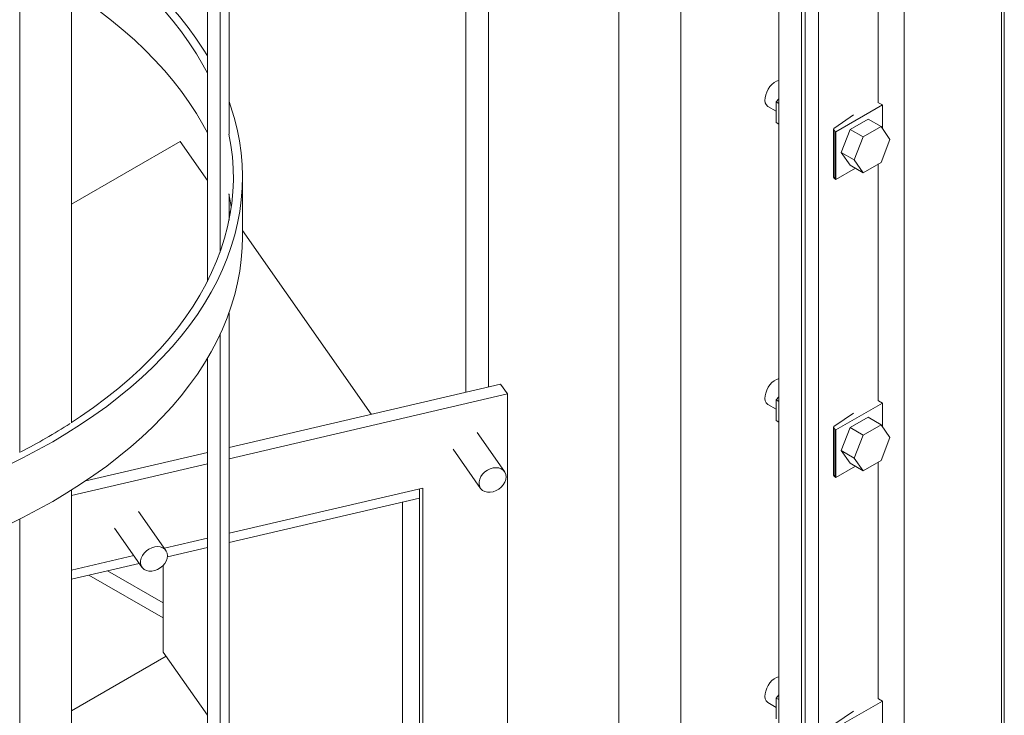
# Model space of a CAD drawing. Header units: millimetres. Extents: x 525 to 29324, y 175 to 20618.
# Tile 416 of 588: x 24086 to 24625, y 11533 to 11914. Entities that reach past the tile are written whole.
import ezdxf

# ---------------------------------------------------------------- set-up
doc = ezdxf.new("R2010")
doc.units = ezdxf.units.MM
doc.linetypes.add('SLD-Continua', pattern=[0])

msp = doc.modelspace()

# ---------------------------------------------------------------- linework, layer by layer
at = {"color": 7, "linetype": 'SLD-Continua', "lineweight": 18, "ltscale": 35}
for p, q in [((24570.45, 11120.1), (24570.45, 13524.83)), ((24623.63, 13494.14), (24623.63, 10823.4)), ((24625.24, 10821.16), (24625.24, 13493.21)), ((24523.55, 10883.98), (24523.55, 12362.35)), ((24514.1, 10885.3), (24514.1, 12356.89)), ((24516.1, 10884.15), (24516.1, 12358.05)), ((24514.1, 9876.75), (24514.1, 12332.39)), ((24514.1, 9876.75), (24514.1, 12332.39)), ((24514.1, 9876.75), (24514.1, 12332.39)), ((24514.1, 9876.75), (24514.1, 12332.39)), ((24514.1, 9876.75), (24514.1, 12332.39)), ((24514.1, 9876.75), (24514.1, 12332.39)), ((24514.1, 9876.75), (24514.1, 12332.39)), ((24501.73, 10823.03), (24501.73, 12325.25)), ((24501.73, 10823.03), (24501.73, 12325.25)), ((24501.73, 10823.03), (24501.73, 12325.25)), ((24501.73, 10823.03), (24501.73, 12325.25)), ((24501.73, 10823.03), (24501.73, 12325.25)), ((24501.73, 10823.03), (24501.73, 12325.25)), ((24501.73, 10823.03), (24501.73, 12325.25)), ((24447.99, 10956.07), (24447.99, 12294.23)), ((24447.99, 10956.07), (24447.99, 12294.23)), ((24447.99, 10956.07), (24447.99, 12294.23)), ((24447.99, 10956.07), (24447.99, 12294.23)), ((24447.99, 10956.07), (24447.99, 12294.23)), ((24447.99, 10956.07), (24447.99, 12294.23)), ((24447.99, 10956.07), (24447.99, 12294.23)), ((24414.04, 10956.07), (24414.04, 12274.64)), ((24414.04, 10956.07), (24414.04, 12274.64)), ((24414.04, 10956.07), (24414.04, 12274.64)), ((24414.04, 10956.07), (24414.04, 12274.64)), ((24414.04, 10956.07), (24414.04, 12274.64)), ((24414.04, 10956.07), (24414.04, 12274.64)), ((24414.04, 10956.07), (24414.04, 12274.64)), ((24200.6, 11851.39), (24200.6, 12255.01)), ((24195.68, 11786.75), (24195.68, 12243.08)), ((24342.63, 11712.91), (24342.63, 12233.42)), ((24342.63, 11712.91), (24342.63, 12233.42)), ((24342.63, 11712.91), (24342.63, 12233.42)), ((24342.63, 11712.91), (24342.63, 12233.42)), ((24342.63, 11712.91), (24342.63, 12233.42)), ((24342.63, 11712.91), (24342.63, 12233.42)), ((24342.63, 11712.91), (24342.63, 12233.42)), ((24188.73, 11770.73), (24188.73, 12229.99)), ((24330.25, 11710.02), (24330.25, 12226.28)), ((24330.25, 11710.02), (24330.25, 12226.28)), ((24330.25, 11710.02), (24330.25, 12226.28)), ((24330.25, 11710.02), (24330.25, 12226.28)), ((24330.25, 11710.02), (24330.25, 12226.28)), ((24330.25, 11710.02), (24330.25, 12226.28)), ((24330.25, 11710.02), (24330.25, 12226.28)), ((24114.22, 11693.27), (24114.22, 12157.78)), ((24085.93, 11676.95), (24085.93, 12141.91)), ((24556.22, 11868.57), (24556.22, 11998.4)), ((24500.31, 11869.08), (24501.73, 11870.84)), ((24495.79, 11866.59), (24500.31, 11863.98)), ((24500.31, 11869.08), (24501.73, 11868.26)), ((24500.31, 11857.76), (24500.31, 11869.08)), ((24558.48, 11867.4), (24533.02, 11852.71)), ((24556.34, 11868.64), (24558.48, 11867.4)), ((24558.48, 11854.46), (24558.48, 11867.4)), ((24532.34, 11854.91), (24542.64, 11861.9)), ((24500.31, 11857.76), (24501.73, 11856.95)), ((24550.65, 11859.62), (24540.85, 11853.96)), ((24557.72, 11855.54), (24547.92, 11849.88)), ((24550.65, 11859.62), (24557.72, 11855.54)), ((24562.62, 11848.56), (24557.72, 11855.54)), ((24531.76, 11854.01), (24531.76, 11827.88)), ((24532.47, 11853.03), (24532.47, 11826.9)), ((24533.02, 11852.71), (24532.47, 11853.03)), ((24533.02, 11826.58), (24533.02, 11852.71)), ((24540.85, 11853.96), (24535.95, 11841.34)), ((24540.85, 11853.96), (24547.92, 11849.88)), ((24547.92, 11849.88), (24543.02, 11837.26)), ((24114.22, 11813.09), (24173.75, 11847.45)), ((24114.22, 11813.09), (24173.75, 11847.45)), ((24114.22, 11813.09), (24173.75, 11847.45)), ((24114.22, 11813.09), (24173.75, 11847.45)), ((24114.22, 11813.09), (24173.75, 11847.45)), ((24114.22, 11813.09), (24173.75, 11847.45)), ((24114.22, 11813.09), (24173.75, 11847.45)), ((24114.22, 11813.09), (24173.75, 11847.45)), ((24114.22, 11813.09), (24173.75, 11847.45)), ((24114.22, 11813.09), (24173.75, 11847.45)), ((24114.22, 11813.09), (24173.75, 11847.45)), ((24114.22, 11813.09), (24173.75, 11847.45)), ((24114.22, 11813.09), (24173.75, 11847.45)), ((24114.22, 11813.09), (24173.75, 11847.45)), ((24173.75, 11847.45), (24188.73, 11826.04)), ((24173.75, 11847.45), (24188.73, 11826.04)), ((24173.75, 11847.45), (24188.73, 11826.04)), ((24173.75, 11847.45), (24188.73, 11826.04)), ((24173.75, 11847.45), (24188.73, 11826.04)), ((24173.75, 11847.45), (24188.73, 11826.04)), ((24173.75, 11847.45), (24188.73, 11826.04)), ((24557.72, 11835.94), (24562.62, 11848.56)), ((24535.95, 11841.34), (24543.02, 11837.26)), ((24535.95, 11841.34), (24540.85, 11834.36)), ((24540.85, 11834.36), (24547.92, 11830.28)), ((24543.02, 11837.26), (24547.92, 11830.28)), ((24547.92, 11830.28), (24557.72, 11835.94)), ((24556.22, 11705.25), (24556.22, 11835.07)), ((24207.96, 11795.07), (24207.96, 11827.74)), ((24543.68, 11832.73), (24533.02, 11826.58)), ((24533.02, 11826.58), (24532.47, 11826.9)), ((24200.6, 11804.34), (24200.6, 11818.47)), ((24200.6, 11809.09), (24201.3, 11808.09)), ((24200.6, 11809.09), (24201.3, 11808.09)), ((24200.6, 11809.09), (24201.3, 11808.09)), ((24200.6, 11809.09), (24201.3, 11808.09)), ((24200.6, 11809.09), (24201.3, 11808.09)), ((24200.6, 11809.09), (24201.3, 11808.09)), ((24200.6, 11809.09), (24201.3, 11808.09)), ((24207.96, 11798.58), (24278.41, 11697.93)), ((24207.96, 11798.58), (24278.41, 11697.93)), ((24207.96, 11798.58), (24278.41, 11697.93)), ((24207.96, 11798.58), (24278.41, 11697.93)), ((24207.96, 11798.58), (24278.41, 11697.93)), ((24207.96, 11798.58), (24278.41, 11697.93)), ((24207.96, 11798.58), (24278.41, 11697.93)), ((24200.6, 11349.97), (24200.6, 11753.58)), ((24195.68, 11316.8), (24195.68, 11741.65)), ((24188.73, 11339.53), (24188.73, 11728.56)), ((24349.34, 11714.47), (24200.6, 11679.79)), ((24349.34, 11714.47), (24200.6, 11679.79)), ((24349.34, 11714.47), (24200.6, 11679.79)), ((24349.34, 11714.47), (24200.6, 11679.79)), ((24349.34, 11714.47), (24200.6, 11679.79)), ((24349.34, 11714.47), (24200.6, 11679.79)), ((24349.34, 11714.47), (24200.6, 11679.79)), ((24353.09, 11709.12), (24349.34, 11714.47)), ((24353.09, 11709.12), (24349.34, 11714.47)), ((24353.09, 11709.12), (24349.34, 11714.47)), ((24353.09, 11709.12), (24349.34, 11714.47)), ((24353.09, 11709.12), (24349.34, 11714.47)), ((24353.09, 11709.12), (24349.34, 11714.47)), ((24353.09, 11709.12), (24349.34, 11714.47)), ((24353.09, 11709.12), (24200.6, 11673.57)), ((24353.09, 11709.12), (24200.6, 11673.57)), ((24353.09, 11709.12), (24200.6, 11673.57)), ((24353.09, 11709.12), (24200.6, 11673.57)), ((24353.09, 11709.12), (24200.6, 11673.57)), ((24353.09, 11709.12), (24200.6, 11673.57)), ((24353.09, 11709.12), (24200.6, 11673.57)), ((24353.09, 11341.63), (24353.09, 11709.12)), ((24353.09, 11341.63), (24353.09, 11709.12)), ((24353.09, 11341.63), (24353.09, 11709.12)), ((24353.09, 11341.63), (24353.09, 11709.12)), ((24353.09, 11341.63), (24353.09, 11709.12)), ((24353.09, 11341.63), (24353.09, 11709.12)), ((24353.09, 11341.63), (24353.09, 11709.12)), ((24500.31, 11705.75), (24501.73, 11707.51)), ((24500.31, 11705.75), (24501.73, 11704.93)), ((24500.31, 11694.44), (24500.31, 11705.75)), ((24558.48, 11704.07), (24533.02, 11689.38)), ((24556.34, 11705.31), (24558.48, 11704.07)), ((24558.48, 11691.13), (24558.48, 11704.07)), ((24495.79, 11703.26), (24500.31, 11700.65)), ((24532.34, 11691.58), (24542.64, 11698.57)), ((24500.31, 11694.44), (24501.73, 11693.62)), ((24550.65, 11696.29), (24540.85, 11690.64)), ((24550.65, 11696.29), (24557.72, 11692.21)), ((24351.45, 11666.49), (24336.46, 11687.89)), ((24351.45, 11666.49), (24336.46, 11687.89)), ((24351.45, 11666.49), (24336.46, 11687.89)), ((24351.45, 11666.49), (24336.46, 11687.89)), ((24351.45, 11666.49), (24336.46, 11687.89)), ((24351.45, 11666.49), (24336.46, 11687.89)), ((24351.45, 11666.49), (24336.46, 11687.89)), ((24531.76, 11690.68), (24531.76, 11664.55)), ((24532.47, 11689.7), (24532.47, 11663.57)), ((24533.02, 11689.38), (24532.47, 11689.7)), ((24533.02, 11663.25), (24533.02, 11689.38)), ((24540.85, 11690.64), (24535.95, 11678.01)), ((24540.85, 11690.64), (24547.92, 11686.55)), ((24557.72, 11692.21), (24547.92, 11686.55)), ((24562.62, 11685.24), (24557.72, 11692.21)), ((24547.92, 11686.55), (24543.02, 11673.93)), ((24557.72, 11672.61), (24562.62, 11685.24)), ((24188.73, 11677.02), (24122.14, 11661.49)), ((24188.73, 11677.02), (24122.14, 11661.49)), ((24188.73, 11677.02), (24122.14, 11661.49)), ((24188.73, 11677.02), (24122.14, 11661.49)), ((24188.73, 11677.02), (24122.14, 11661.49)), ((24188.73, 11677.02), (24122.14, 11661.49)), ((24188.73, 11677.02), (24122.14, 11661.49)), ((24323.36, 11678.71), (24338.34, 11657.31)), ((24323.36, 11678.71), (24338.34, 11657.31)), ((24323.36, 11678.71), (24338.34, 11657.31)), ((24323.36, 11678.71), (24338.34, 11657.31)), ((24323.36, 11678.71), (24338.34, 11657.31)), ((24323.36, 11678.71), (24338.34, 11657.31)), ((24323.36, 11678.71), (24338.34, 11657.31)), ((24535.95, 11678.01), (24543.02, 11673.93)), ((24535.95, 11678.01), (24540.85, 11671.04)), ((24540.85, 11671.04), (24547.92, 11666.95)), ((24543.02, 11673.93), (24547.92, 11666.95)), ((24547.92, 11666.95), (24557.72, 11672.61)), ((24556.22, 11541.92), (24556.22, 11671.74)), ((24188.73, 11670.8), (24114.22, 11653.42)), ((24188.73, 11670.8), (24114.22, 11653.42)), ((24188.73, 11670.8), (24114.22, 11653.42)), ((24188.73, 11670.8), (24114.22, 11653.42)), ((24188.73, 11670.8), (24114.22, 11653.42)), ((24188.73, 11670.8), (24114.22, 11653.42)), ((24188.73, 11670.8), (24114.22, 11653.42)), ((24543.68, 11669.4), (24533.02, 11663.25)), ((24533.02, 11663.25), (24532.47, 11663.57)), ((24114.22, 11191.85), (24114.22, 11656.36)), ((24306.73, 11657.48), (24200.6, 11632.73)), ((24306.73, 11657.48), (24200.6, 11632.73)), ((24306.73, 11657.48), (24200.6, 11632.73)), ((24306.73, 11657.48), (24200.6, 11632.73)), ((24306.73, 11657.48), (24200.6, 11632.73)), ((24306.73, 11657.48), (24200.6, 11632.73)), ((24306.73, 11657.48), (24200.6, 11632.73)), ((24304.86, 11651.99), (24304.86, 11657.04)), ((24304.86, 11651.99), (24304.86, 11657.04)), ((24304.86, 11651.99), (24304.86, 11657.04)), ((24304.86, 11651.99), (24304.86, 11657.04)), ((24304.86, 11651.99), (24304.86, 11657.04)), ((24304.86, 11651.99), (24304.86, 11657.04)), ((24304.86, 11651.99), (24304.86, 11657.04)), ((24306.73, 11371.66), (24306.73, 11657.48)), ((24306.73, 11371.66), (24306.73, 11657.48)), ((24306.73, 11371.66), (24306.73, 11657.48)), ((24306.73, 11371.66), (24306.73, 11657.48)), ((24306.73, 11371.66), (24306.73, 11657.48)), ((24306.73, 11371.66), (24306.73, 11657.48)), ((24306.73, 11371.66), (24306.73, 11657.48)), ((24304.86, 11651.99), (24200.6, 11627.68)), ((24304.86, 11651.99), (24200.6, 11627.68)), ((24304.86, 11651.99), (24200.6, 11627.68)), ((24304.86, 11651.99), (24200.6, 11627.68)), ((24304.86, 11651.99), (24200.6, 11627.68)), ((24304.86, 11651.99), (24200.6, 11627.68)), ((24304.86, 11651.99), (24200.6, 11627.68)), ((24295.59, 11649.83), (24304.86, 11651.99)), ((24295.59, 11649.83), (24304.86, 11651.99)), ((24295.59, 11649.83), (24304.86, 11651.99)), ((24295.59, 11649.83), (24304.86, 11651.99)), ((24295.59, 11649.83), (24304.86, 11651.99)), ((24295.59, 11649.83), (24304.86, 11651.99)), ((24295.59, 11649.83), (24304.86, 11651.99)), ((24295.59, 11380.34), (24295.59, 11649.83)), ((24295.59, 11380.34), (24295.59, 11649.83)), ((24295.59, 11380.34), (24295.59, 11649.83)), ((24295.59, 11380.34), (24295.59, 11649.83)), ((24295.59, 11380.34), (24295.59, 11649.83)), ((24295.59, 11380.34), (24295.59, 11649.83)), ((24295.59, 11380.34), (24295.59, 11649.83)), ((24304.86, 11382.5), (24304.86, 11651.99)), ((24304.86, 11382.5), (24304.86, 11651.99)), ((24304.86, 11382.5), (24304.86, 11651.99)), ((24304.86, 11382.5), (24304.86, 11651.99)), ((24304.86, 11382.5), (24304.86, 11651.99)), ((24304.86, 11382.5), (24304.86, 11651.99)), ((24304.86, 11382.5), (24304.86, 11651.99)), ((24166.01, 11623.24), (24151.03, 11644.65)), ((24166.01, 11623.24), (24151.03, 11644.65)), ((24166.01, 11623.24), (24151.03, 11644.65)), ((24166.01, 11623.24), (24151.03, 11644.65)), ((24166.01, 11623.24), (24151.03, 11644.65)), ((24166.01, 11623.24), (24151.03, 11644.65)), ((24166.01, 11623.24), (24151.03, 11644.65)), ((24085.93, 11175.52), (24085.93, 11640.48)), ((24137.92, 11635.47), (24152.9, 11614.07)), ((24137.92, 11635.47), (24152.9, 11614.07)), ((24137.92, 11635.47), (24152.9, 11614.07)), ((24137.92, 11635.47), (24152.9, 11614.07)), ((24137.92, 11635.47), (24152.9, 11614.07)), ((24137.92, 11635.47), (24152.9, 11614.07)), ((24137.92, 11635.47), (24152.9, 11614.07)), ((24188.73, 11629.97), (24165.16, 11624.47)), ((24188.73, 11629.97), (24165.16, 11624.47)), ((24188.73, 11629.97), (24165.16, 11624.47)), ((24188.73, 11629.97), (24165.16, 11624.47)), ((24188.73, 11629.97), (24165.16, 11624.47)), ((24188.73, 11629.97), (24165.16, 11624.47)), ((24188.73, 11629.97), (24165.16, 11624.47)), ((24188.73, 11624.91), (24166.85, 11619.81)), ((24188.73, 11624.91), (24166.85, 11619.81)), ((24188.73, 11624.91), (24166.85, 11619.81)), ((24188.73, 11624.91), (24166.85, 11619.81)), ((24188.73, 11624.91), (24166.85, 11619.81)), ((24188.73, 11624.91), (24166.85, 11619.81)), ((24188.73, 11624.91), (24166.85, 11619.81)), ((24148.37, 11620.55), (24114.22, 11612.59)), ((24148.37, 11620.55), (24114.22, 11612.59)), ((24148.37, 11620.55), (24114.22, 11612.59)), ((24148.37, 11620.55), (24114.22, 11612.59)), ((24148.37, 11620.55), (24114.22, 11612.59)), ((24148.37, 11620.55), (24114.22, 11612.59)), ((24148.37, 11620.55), (24114.22, 11612.59)), ((24151.41, 11616.21), (24114.22, 11607.54)), ((24151.41, 11616.21), (24114.22, 11607.54)), ((24151.41, 11616.21), (24114.22, 11607.54)), ((24151.41, 11616.21), (24114.22, 11607.54)), ((24151.41, 11616.21), (24114.22, 11607.54)), ((24151.41, 11616.21), (24114.22, 11607.54)), ((24151.41, 11616.21), (24114.22, 11607.54)), ((24133.94, 11612.13), (24164.47, 11594.51)), ((24133.94, 11612.13), (24164.47, 11594.51)), ((24133.94, 11612.13), (24164.47, 11594.51)), ((24164.47, 11615.01), (24164.47, 11567.63)), ((24164.47, 11615.01), (24164.47, 11567.63)), ((24164.47, 11615.01), (24164.47, 11567.63)), ((24164.47, 11615.01), (24164.47, 11567.63)), ((24164.47, 11615.01), (24164.47, 11567.63)), ((24164.47, 11615.01), (24164.47, 11567.63)), ((24164.47, 11615.01), (24164.47, 11567.63)), ((24123.86, 11609.78), (24164.47, 11586.34)), ((24123.86, 11609.78), (24164.47, 11586.34)), ((24123.86, 11609.78), (24164.47, 11586.34)), ((24114.22, 11535.43), (24166.06, 11565.36)), ((24114.22, 11535.43), (24166.06, 11565.36)), ((24114.22, 11535.43), (24166.06, 11565.36)), ((24114.22, 11535.43), (24166.06, 11565.36)), ((24114.22, 11535.43), (24166.06, 11565.36)), ((24114.22, 11535.43), (24166.06, 11565.36)), ((24114.22, 11535.43), (24166.06, 11565.36)), ((24164.47, 11567.63), (24188.73, 11532.98)), ((24164.47, 11567.63), (24188.73, 11532.98)), ((24164.47, 11567.63), (24188.73, 11532.98)), ((24164.47, 11567.63), (24188.73, 11532.98)), ((24164.47, 11567.63), (24188.73, 11532.98)), ((24164.47, 11567.63), (24188.73, 11532.98)), ((24164.47, 11567.63), (24188.73, 11532.98)), ((24500.31, 11542.42), (24501.73, 11544.18)), ((24500.31, 11542.42), (24501.73, 11541.61)), ((24500.31, 11531.11), (24500.31, 11542.42)), ((24556.34, 11541.98), (24558.48, 11540.75)), ((24495.79, 11539.93), (24500.31, 11537.32)), ((24558.48, 11540.75), (24533.02, 11526.05)), ((24558.48, 11527.8), (24558.48, 11540.75)), ((24532.34, 11528.25), (24542.64, 11535.24))]:
    msp.add_line(p, q, dxfattribs=at)
at = {"color": 7, "linetype": 'SLD-Continua', "lineweight": 18, "ltscale": 35, "flags": 128}
for points in [[(24188.73, 11894.25), (24186.47, 11897.93), (24182.47, 11903.96), (24178.14, 11909.92), (24173.49, 11915.8), (24168.52, 11921.58), (24163.24, 11927.28), (24157.65, 11932.88), (24151.76, 11938.37), (24145.56, 11943.75), (24139.08, 11949.01), (24132.32, 11954.16), (24125.27, 11959.18), (24117.96, 11964.07), (24114.22, 11966.45)], [(24188.73, 11884.74), (24186.26, 11889.38), (24182.7, 11895.45), (24178.81, 11901.46), (24174.59, 11907.4), (24170.05, 11913.25), (24165.18, 11919.02), (24160, 11924.69), (24154.52, 11930.27), (24148.72, 11935.74), (24142.63, 11941.11), (24136.25, 11946.36), (24129.58, 11951.49), (24122.64, 11956.5), (24115.42, 11961.37), (24114.22, 11962.15)], [(24188.73, 11852.07), (24186.26, 11856.71), (24182.7, 11862.79), (24178.81, 11868.8), (24174.59, 11874.73), (24170.05, 11880.58), (24165.18, 11886.35), (24160, 11892.03), (24154.52, 11897.6), (24148.72, 11903.08), (24142.63, 11908.44), (24136.25, 11913.69), (24129.58, 11918.82), (24122.64, 11923.83), (24115.42, 11928.71), (24114.22, 11929.49)], [(24495.79, 11866.59), (24495.48, 11866.8), (24494.79, 11867.57), (24494.34, 11868.62), (24494.14, 11869.9), (24494.21, 11871.35), (24494.53, 11872.9), (24495.11, 11874.48), (24495.9, 11876.02), (24496.87, 11877.43), (24497.98, 11878.67), (24499.18, 11879.66), (24500.4, 11880.37), (24501.59, 11880.75), (24501.73, 11880.77)], [(23500.41, 11803.7), (23501.89, 11797.3), (23503.73, 11790.93), (23505.91, 11784.59), (23508.44, 11778.3), (23511.32, 11772.06), (23514.53, 11765.87), (23518.07, 11759.74), (23521.95, 11753.68), (23526.16, 11747.7), (23530.7, 11741.79), (23535.55, 11735.97), (23540.72, 11730.24), (23546.2, 11724.61), (23551.99, 11719.08), (23558.07, 11713.66), (23564.45, 11708.35), (23571.12, 11703.16), (23578.06, 11698.09), (23585.28, 11693.16), (23592.76, 11688.35), (23600.51, 11683.69), (23608.5, 11679.17), (23616.74, 11674.79), (23625.21, 11670.57), (23633.9, 11666.51), (23642.82, 11662.6), (23651.95, 11658.86), (23661.27, 11655.29), (23670.78, 11651.88), (23680.48, 11648.66), (23690.35, 11645.61), (23700.38, 11642.74), (23710.56, 11640.06), (23720.88, 11637.56), (23731.33, 11635.25), (23741.91, 11633.13), (23752.59, 11631.21), (23763.38, 11629.48), (23774.25, 11627.95), (23785.2, 11626.62), (23796.22, 11625.48), (23807.3, 11624.55), (23818.42, 11623.82), (23829.57, 11623.29), (23840.75, 11622.97), (23851.94, 11622.85), (23863.14, 11622.93), (23874.32, 11623.22), (23885.48, 11623.71), (23896.61, 11624.4), (23907.69, 11625.3), (23918.72, 11626.4), (23929.68, 11627.69), (23940.57, 11629.19), (23951.38, 11630.88), (23962.08, 11632.77), (23972.67, 11634.85), (23983.15, 11637.13), (23993.5, 11639.59), (24003.7, 11642.24), (24013.76, 11645.08), (24023.66, 11648.09), (24033.39, 11651.29), (24042.93, 11654.66), (24052.29, 11658.2), (24061.46, 11661.91), (24070.41, 11665.79), (24079.15, 11669.82), (24087.66, 11674.02), (24095.94, 11678.36), (24103.98, 11682.86), (24111.77, 11687.5), (24119.3, 11692.28), (24126.56, 11697.19), (24133.56, 11702.23), (24140.28, 11707.4), (24146.71, 11712.69), (24152.84, 11718.09), (24158.68, 11723.6), (24164.22, 11729.22), (24169.45, 11734.93), (24174.36, 11740.73), (24178.95, 11746.62), (24183.22, 11752.6), (24187.16, 11758.64), (24190.77, 11764.76), (24194.04, 11770.93), (24196.97, 11777.17), (24199.56, 11783.45), (24201.81, 11789.78), (24203.71, 11796.15), (24205.26, 11802.54), (24206.46, 11808.97), (24207.31, 11815.41), (24207.81, 11821.86), (24207.95, 11828.32), (24207.75, 11834.78), (24207.18, 11841.23), (24206.27, 11847.67), (24205.01, 11854.09), (24203.39, 11860.48), (24201.43, 11866.84), (24200.6, 11869.23)], [(24532.34, 11854.91), (24532.08, 11854.7), (24531.9, 11854.46), (24531.79, 11854.21), (24531.77, 11853.96), (24531.83, 11853.7), (24531.97, 11853.46), (24532.18, 11853.23), (24532.47, 11853.03)], [(24114.22, 11693.32), (24119.29, 11696.68), (24126.36, 11701.62), (24133.16, 11706.7), (24139.68, 11711.89), (24145.91, 11717.2), (24151.84, 11722.63), (24157.47, 11728.16), (24162.8, 11733.79), (24167.81, 11739.51), (24172.5, 11745.33), (24176.88, 11751.22), (24180.92, 11757.2), (24184.64, 11763.24), (24188.02, 11769.35), (24191.06, 11775.52), (24193.76, 11781.74), (24196.12, 11788.01), (24198.13, 11794.32), (24199.8, 11800.66), (24201.11, 11807.03), (24202.07, 11813.42), (24202.69, 11819.82), (24202.95, 11826.23), (24202.85, 11832.65), (24202.41, 11839.06), (24201.61, 11845.45), (24200.55, 11851.39)], [(24201.81, 11811.4), (24201.61, 11812.79), (24200.55, 11818.72)], [(23500.41, 11771.04), (23501.89, 11764.64), (23503.73, 11758.26), (23505.91, 11751.93), (23508.44, 11745.64), (23511.32, 11739.39), (23514.53, 11733.2), (23518.07, 11727.08), (23521.95, 11721.02), (23526.16, 11715.03), (23530.7, 11709.13), (23535.55, 11703.31), (23540.72, 11697.58), (23546.2, 11691.94), (23551.99, 11686.41), (23558.07, 11680.99), (23564.45, 11675.68), (23571.12, 11670.49), (23578.06, 11665.43), (23585.28, 11660.49), (23592.76, 11655.69), (23600.51, 11651.02), (23608.5, 11646.5), (23616.74, 11642.13), (23625.21, 11637.91), (23633.9, 11633.84), (23642.82, 11629.93), (23651.95, 11626.19), (23661.27, 11622.62), (23670.78, 11619.22), (23680.48, 11615.99), (23690.35, 11612.94), (23700.38, 11610.07), (23710.56, 11607.39), (23720.88, 11604.89), (23731.33, 11602.58), (23741.91, 11600.47), (23752.59, 11598.54), (23763.38, 11596.81), (23774.25, 11595.28), (23785.2, 11593.95), (23796.22, 11592.82), (23807.3, 11591.89), (23818.42, 11591.16), (23829.57, 11590.63), (23840.75, 11590.31), (23851.94, 11590.19), (23863.14, 11590.27), (23874.32, 11590.56), (23885.48, 11591.05), (23896.61, 11591.74), (23907.69, 11592.63), (23918.72, 11593.73), (23929.68, 11595.03), (23940.57, 11596.52), (23951.38, 11598.22), (23962.08, 11600.1), (23972.67, 11602.19), (23983.15, 11604.46), (23993.5, 11606.92), (24003.7, 11609.57), (24013.76, 11612.41), (24023.66, 11615.43), (24033.39, 11618.62), (24042.93, 11621.99), (24052.29, 11625.53), (24061.46, 11629.25), (24070.41, 11633.12), (24079.15, 11637.16), (24087.66, 11641.35), (24095.94, 11645.7), (24103.98, 11650.19), (24111.77, 11654.83), (24119.3, 11659.61), (24126.56, 11664.53), (24133.56, 11669.57), (24140.28, 11674.74), (24146.71, 11680.02), (24152.84, 11685.43), (24158.68, 11690.94), (24164.22, 11696.55), (24169.45, 11702.26), (24174.36, 11708.07), (24178.95, 11713.96), (24183.22, 11719.93), (24187.16, 11725.98), (24190.77, 11732.09), (24194.04, 11738.27), (24196.97, 11744.5), (24199.56, 11750.79), (24201.81, 11757.12), (24203.71, 11763.48), (24205.26, 11769.88), (24206.46, 11776.3), (24207.31, 11782.74), (24207.81, 11789.2), (24207.96, 11795.07)], [(24495.79, 11703.26), (24495.48, 11703.47), (24494.79, 11704.24), (24494.34, 11705.3), (24494.14, 11706.58), (24494.21, 11708.02), (24494.53, 11709.57), (24495.11, 11711.15), (24495.9, 11712.69), (24496.87, 11714.1), (24497.98, 11715.34), (24499.18, 11716.33), (24500.4, 11717.04), (24501.59, 11717.42), (24501.73, 11717.45)], [(24532.34, 11691.58), (24532.08, 11691.37), (24531.9, 11691.14), (24531.79, 11690.88), (24531.77, 11690.63), (24531.83, 11690.37), (24531.97, 11690.13), (24532.18, 11689.9), (24532.47, 11689.7)], [(24352.31, 11663.63), (24352.14, 11664.99), (24351.63, 11666.21), (24350.8, 11667.23), (24349.7, 11668), (24348.37, 11668.48), (24346.88, 11668.66), (24345.3, 11668.51), (24343.69, 11668.06), (24342.15, 11667.33), (24340.73, 11666.33), (24339.51, 11665.13), (24338.54, 11663.78), (24337.87, 11662.34), (24337.52, 11660.88), (24337.52, 11659.47), (24337.87, 11658.17), (24338.54, 11657.05), (24339.51, 11656.15), (24340.73, 11655.52), (24342.15, 11655.19), (24343.69, 11655.17), (24345.3, 11655.47), (24346.88, 11656.07), (24348.37, 11656.94), (24349.7, 11658.04), (24350.8, 11659.32), (24351.63, 11660.72), (24352.14, 11662.18), (24352.31, 11663.63)], [(24352.31, 11663.63), (24352.14, 11664.99), (24351.63, 11666.21), (24350.8, 11667.23), (24349.7, 11668), (24348.37, 11668.48), (24346.88, 11668.66), (24345.3, 11668.51), (24343.69, 11668.06), (24342.15, 11667.33), (24340.73, 11666.33), (24339.51, 11665.13), (24338.54, 11663.78), (24337.87, 11662.34), (24337.52, 11660.88), (24337.52, 11659.47), (24337.87, 11658.17), (24338.54, 11657.05), (24339.51, 11656.15), (24340.73, 11655.52), (24342.15, 11655.19), (24343.69, 11655.17), (24345.3, 11655.47), (24346.88, 11656.07), (24348.37, 11656.94), (24349.7, 11658.04), (24350.8, 11659.32), (24351.63, 11660.72), (24352.14, 11662.18), (24352.31, 11663.63)], [(24352.31, 11663.63), (24352.14, 11664.99), (24351.63, 11666.21), (24350.8, 11667.23), (24349.7, 11668), (24348.37, 11668.48), (24346.88, 11668.66), (24345.3, 11668.51), (24343.69, 11668.06), (24342.15, 11667.33), (24340.73, 11666.33), (24339.51, 11665.13), (24338.54, 11663.78), (24337.87, 11662.34), (24337.52, 11660.88), (24337.52, 11659.47), (24337.87, 11658.17), (24338.54, 11657.05), (24339.51, 11656.15), (24340.73, 11655.52), (24342.15, 11655.19), (24343.69, 11655.17), (24345.3, 11655.47), (24346.88, 11656.07), (24348.37, 11656.94), (24349.7, 11658.04), (24350.8, 11659.32), (24351.63, 11660.72), (24352.14, 11662.18), (24352.31, 11663.63)], [(24352.31, 11663.63), (24352.14, 11664.99), (24351.63, 11666.21), (24350.8, 11667.23), (24349.7, 11668), (24348.37, 11668.48), (24346.88, 11668.66), (24345.3, 11668.51), (24343.69, 11668.06), (24342.15, 11667.33), (24340.73, 11666.33), (24339.51, 11665.13), (24338.54, 11663.78), (24337.87, 11662.34), (24337.52, 11660.88), (24337.52, 11659.47), (24337.87, 11658.17), (24338.54, 11657.05), (24339.51, 11656.15), (24340.73, 11655.52), (24342.15, 11655.19), (24343.69, 11655.17), (24345.3, 11655.47), (24346.88, 11656.07), (24348.37, 11656.94), (24349.7, 11658.04), (24350.8, 11659.32), (24351.63, 11660.72), (24352.14, 11662.18), (24352.31, 11663.63)], [(24352.31, 11663.63), (24352.14, 11664.99), (24351.63, 11666.21), (24350.8, 11667.23), (24349.7, 11668), (24348.37, 11668.48), (24346.88, 11668.66), (24345.3, 11668.51), (24343.69, 11668.06), (24342.15, 11667.33), (24340.73, 11666.33), (24339.51, 11665.13), (24338.54, 11663.78), (24337.87, 11662.34), (24337.52, 11660.88), (24337.52, 11659.47), (24337.87, 11658.17), (24338.54, 11657.05), (24339.51, 11656.15), (24340.73, 11655.52), (24342.15, 11655.19), (24343.69, 11655.17), (24345.3, 11655.47), (24346.88, 11656.07), (24348.37, 11656.94), (24349.7, 11658.04), (24350.8, 11659.32), (24351.63, 11660.72), (24352.14, 11662.18), (24352.31, 11663.63)], [(24352.31, 11663.63), (24352.14, 11664.99), (24351.63, 11666.21), (24350.8, 11667.23), (24349.7, 11668), (24348.37, 11668.48), (24346.88, 11668.66), (24345.3, 11668.51), (24343.69, 11668.06), (24342.15, 11667.33), (24340.73, 11666.33), (24339.51, 11665.13), (24338.54, 11663.78), (24337.87, 11662.34), (24337.52, 11660.88), (24337.52, 11659.47), (24337.87, 11658.17), (24338.54, 11657.05), (24339.51, 11656.15), (24340.73, 11655.52), (24342.15, 11655.19), (24343.69, 11655.17), (24345.3, 11655.47), (24346.88, 11656.07), (24348.37, 11656.94), (24349.7, 11658.04), (24350.8, 11659.32), (24351.63, 11660.72), (24352.14, 11662.18), (24352.31, 11663.63)], [(24352.31, 11663.63), (24352.14, 11664.99), (24351.63, 11666.21), (24350.8, 11667.23), (24349.7, 11668), (24348.37, 11668.48), (24346.88, 11668.66), (24345.3, 11668.51), (24343.69, 11668.06), (24342.15, 11667.33), (24340.73, 11666.33), (24339.51, 11665.13), (24338.54, 11663.78), (24337.87, 11662.34), (24337.52, 11660.88), (24337.52, 11659.47), (24337.87, 11658.17), (24338.54, 11657.05), (24339.51, 11656.15), (24340.73, 11655.52), (24342.15, 11655.19), (24343.69, 11655.17), (24345.3, 11655.47), (24346.88, 11656.07), (24348.37, 11656.94), (24349.7, 11658.04), (24350.8, 11659.32), (24351.63, 11660.72), (24352.14, 11662.18), (24352.31, 11663.63)], [(24166.88, 11620.39), (24166.7, 11621.75), (24166.19, 11622.97), (24165.36, 11623.99), (24164.26, 11624.76), (24162.93, 11625.24), (24161.44, 11625.41), (24159.86, 11625.27), (24158.26, 11624.82), (24156.71, 11624.09), (24155.3, 11623.09), (24154.07, 11621.89), (24153.1, 11620.54), (24152.43, 11619.1), (24152.08, 11617.64), (24152.08, 11616.23), (24152.43, 11614.93), (24153.1, 11613.81), (24154.07, 11612.91), (24155.3, 11612.28), (24156.71, 11611.95), (24158.26, 11611.93), (24159.86, 11612.23), (24161.44, 11612.82), (24162.93, 11613.69), (24164.26, 11614.8), (24165.36, 11616.08), (24166.19, 11617.48), (24166.7, 11618.94), (24166.88, 11620.39)], [(24166.88, 11620.39), (24166.7, 11621.75), (24166.19, 11622.97), (24165.36, 11623.99), (24164.26, 11624.76), (24162.93, 11625.24), (24161.44, 11625.41), (24159.86, 11625.27), (24158.26, 11624.82), (24156.71, 11624.09), (24155.3, 11623.09), (24154.07, 11621.89), (24153.1, 11620.54), (24152.43, 11619.1), (24152.08, 11617.64), (24152.08, 11616.23), (24152.43, 11614.93), (24153.1, 11613.81), (24154.07, 11612.91), (24155.3, 11612.28), (24156.71, 11611.95), (24158.26, 11611.93), (24159.86, 11612.23), (24161.44, 11612.82), (24162.93, 11613.69), (24164.26, 11614.8), (24165.36, 11616.08), (24166.19, 11617.48), (24166.7, 11618.94), (24166.88, 11620.39)], [(24166.88, 11620.39), (24166.7, 11621.75), (24166.19, 11622.97), (24165.36, 11623.99), (24164.26, 11624.76), (24162.93, 11625.24), (24161.44, 11625.41), (24159.86, 11625.27), (24158.26, 11624.82), (24156.71, 11624.09), (24155.3, 11623.09), (24154.07, 11621.89), (24153.1, 11620.54), (24152.43, 11619.1), (24152.08, 11617.64), (24152.08, 11616.23), (24152.43, 11614.93), (24153.1, 11613.81), (24154.07, 11612.91), (24155.3, 11612.28), (24156.71, 11611.95), (24158.26, 11611.93), (24159.86, 11612.23), (24161.44, 11612.82), (24162.93, 11613.69), (24164.26, 11614.8), (24165.36, 11616.08), (24166.19, 11617.48), (24166.7, 11618.94), (24166.88, 11620.39)], [(24166.88, 11620.39), (24166.7, 11621.75), (24166.19, 11622.97), (24165.36, 11623.99), (24164.26, 11624.76), (24162.93, 11625.24), (24161.44, 11625.41), (24159.86, 11625.27), (24158.26, 11624.82), (24156.71, 11624.09), (24155.3, 11623.09), (24154.07, 11621.89), (24153.1, 11620.54), (24152.43, 11619.1), (24152.08, 11617.64), (24152.08, 11616.23), (24152.43, 11614.93), (24153.1, 11613.81), (24154.07, 11612.91), (24155.3, 11612.28), (24156.71, 11611.95), (24158.26, 11611.93), (24159.86, 11612.23), (24161.44, 11612.82), (24162.93, 11613.69), (24164.26, 11614.8), (24165.36, 11616.08), (24166.19, 11617.48), (24166.7, 11618.94), (24166.88, 11620.39)], [(24166.88, 11620.39), (24166.7, 11621.75), (24166.19, 11622.97), (24165.36, 11623.99), (24164.26, 11624.76), (24162.93, 11625.24), (24161.44, 11625.41), (24159.86, 11625.27), (24158.26, 11624.82), (24156.71, 11624.09), (24155.3, 11623.09), (24154.07, 11621.89), (24153.1, 11620.54), (24152.43, 11619.1), (24152.08, 11617.64), (24152.08, 11616.23), (24152.43, 11614.93), (24153.1, 11613.81), (24154.07, 11612.91), (24155.3, 11612.28), (24156.71, 11611.95), (24158.26, 11611.93), (24159.86, 11612.23), (24161.44, 11612.82), (24162.93, 11613.69), (24164.26, 11614.8), (24165.36, 11616.08), (24166.19, 11617.48), (24166.7, 11618.94), (24166.88, 11620.39)], [(24166.88, 11620.39), (24166.7, 11621.75), (24166.19, 11622.97), (24165.36, 11623.99), (24164.26, 11624.76), (24162.93, 11625.24), (24161.44, 11625.41), (24159.86, 11625.27), (24158.26, 11624.82), (24156.71, 11624.09), (24155.3, 11623.09), (24154.07, 11621.89), (24153.1, 11620.54), (24152.43, 11619.1), (24152.08, 11617.64), (24152.08, 11616.23), (24152.43, 11614.93), (24153.1, 11613.81), (24154.07, 11612.91), (24155.3, 11612.28), (24156.71, 11611.95), (24158.26, 11611.93), (24159.86, 11612.23), (24161.44, 11612.82), (24162.93, 11613.69), (24164.26, 11614.8), (24165.36, 11616.08), (24166.19, 11617.48), (24166.7, 11618.94), (24166.88, 11620.39)], [(24166.88, 11620.39), (24166.7, 11621.75), (24166.19, 11622.97), (24165.36, 11623.99), (24164.26, 11624.76), (24162.93, 11625.24), (24161.44, 11625.41), (24159.86, 11625.27), (24158.26, 11624.82), (24156.71, 11624.09), (24155.3, 11623.09), (24154.07, 11621.89), (24153.1, 11620.54), (24152.43, 11619.1), (24152.08, 11617.64), (24152.08, 11616.23), (24152.43, 11614.93), (24153.1, 11613.81), (24154.07, 11612.91), (24155.3, 11612.28), (24156.71, 11611.95), (24158.26, 11611.93), (24159.86, 11612.23), (24161.44, 11612.82), (24162.93, 11613.69), (24164.26, 11614.8), (24165.36, 11616.08), (24166.19, 11617.48), (24166.7, 11618.94), (24166.88, 11620.39)], [(24495.79, 11539.93), (24495.48, 11540.14), (24494.79, 11540.92), (24494.34, 11541.97), (24494.14, 11543.25), (24494.21, 11544.7), (24494.53, 11546.25), (24495.11, 11547.83), (24495.9, 11549.36), (24496.87, 11550.78), (24497.98, 11552.01), (24499.18, 11553), (24500.4, 11553.71), (24501.59, 11554.09), (24501.73, 11554.12)]]:
    msp.add_lwpolyline(points, dxfattribs=at)
at = {"color": 7, "linetype": 'SLD-Continua', "lineweight": 18, "ltscale": 1225}
for centre, radius, start, end in [((24532.92, 11827.97), 1.16, 184.3891, 246.9444), ((23935.79, 11969.76), 329.02, 297.2818, 302.7006), ((24532.92, 11664.64), 1.16, 184.3891, 246.9444)]:
    msp.add_arc(centre, radius, start, end, dxfattribs=at)

doc.saveas('drawing.dxf')
